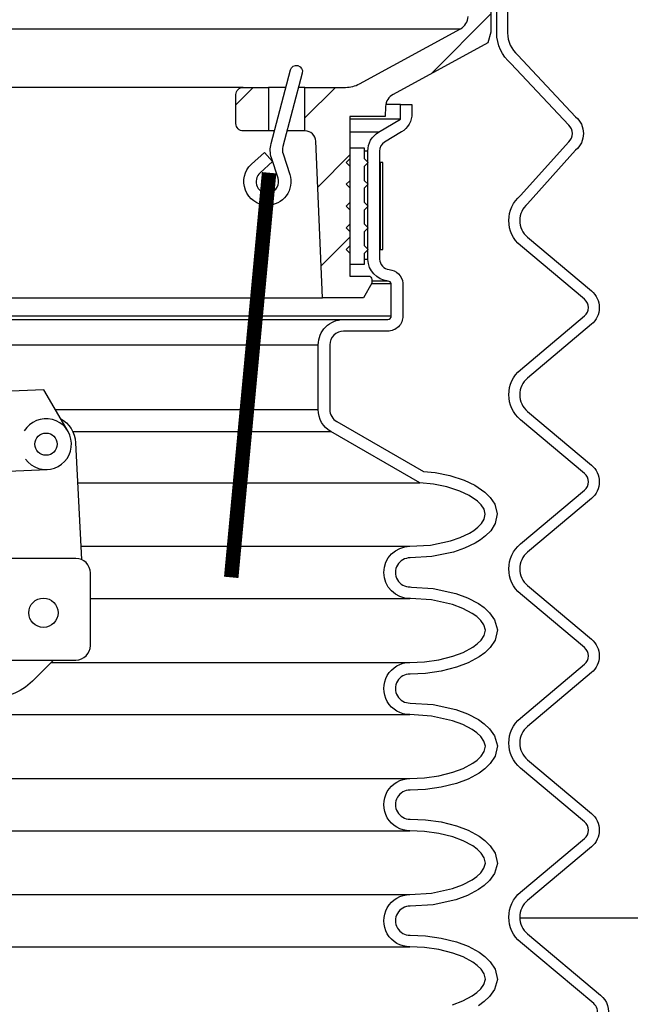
# Model space of a CAD drawing. Extents: x -285 to 5863, y 308 to 3178.
# Tile 548 of 622: x 5180.38 to 5185.64, y 974.02 to 982.5. Entities that reach past the tile are written whole.
import ezdxf

# ---------------------------------------------------------------- set-up
doc = ezdxf.new("R2010")
doc.units = 0
doc.header["$MEASUREMENT"] = 0
doc.header["$PDSIZE"] = 1
doc.layers.get('DEFPOINTS').update_dxf_attribs({"linetype": 'CONTINUOUS'})
for name, color, linetype in [('DIM', 3, 'CONTINUOUS'), ('FILL-CAP', 1, 'CONTINUOUS'), ('MULTI-PORT-MANHOLE', 2, 'CONTINUOUS'), ('MULTI-PORT-SHROUD', 1, 'CONTINUOUS'), ('MULTI-PORT-SPILL-BUCKET', 1, 'CONTINUOUS'), ('MULTI-PORT-SPILL-BUCKET-HATCH', 7, 'CONTINUOUS'), ('MULTI-PORT-SPILL-BUCKET-SHROUD', 1, 'CONTINUOUS')]:
    doc.layers.add(name, color=color, linetype=linetype)
doc.styles.add('SIMPLEX', font='simplex')
doc.dimstyles.new('DIM64', dxfattribs={"dimscale": 64, "dimtxt": 0.09375, "dimasz": 0.09375, "dimexe": 0.0625, "dimexo": 0.0625, "dimgap": 0.046875, "dimtad": 1, "dimdec": 4, "dimzin": 3, "dimdsep": 46, "dimlunit": 4, "dimtxsty": 'SIMPLEX', "dimcen": 0, "dimclrd": 256, "dimclre": 256, "dimclrt": 256, "dimadec": 0, "dimazin": 0, "dimtfac": 1, "dimtdec": 4, "dimtmove": 0, "dimatfit": 3, "dimfxl": 1, "dimfrac": 2, "dimtolj": 1, "dimtzin": 0, "dimarcsym": 0})

# ---------------------------------------------------------------- blocks, each defined once
blk = doc.blocks.new('*D53')
at = {"layer": 'DEFPOINTS', "color": 0, "transparency": 16777216}
for p in [(5440.2352, 978.296), (4823.4788, 978.0147), (4823.4788, 700.5233)]:
    blk.add_point(p, dxfattribs=at)
at = {"layer": 'DIM', "lineweight": -2, "transparency": 16777216}
for p, q in [((5440.2352, 974.296), (5440.2352, 696.5233)), ((4823.4788, 974.0147), (4823.4788, 696.5233)), ((5434.2352, 700.5233), (4829.4788, 700.5233))]:
    blk.add_line(p, q, dxfattribs=at)
at = {"layer": 'DIM', "transparency": 16777216}
for points in [[(4829.4788, 701.5233), (4829.4788, 699.5233), (4823.4788, 700.5233)], [(5434.2352, 701.5233), (5434.2352, 699.5233), (5440.2352, 700.5233)]]:
    blk.add_solid(points, dxfattribs=at)
at = {"layer": 'DIM', "transparency": 16777216, "insert": (5131.857, 708.0947), "char_height": 6, "attachment_point": 5, "style": 'SIMPLEX'}
blk.add_mtext('\\A1;51\'-4 3/4" (F.V. TANK SLAB)', dxfattribs=at)

msp = doc.modelspace()

# ---------------------------------------------------------------- hatches: boundary and pattern name
at = {"layer": 'MULTI-PORT-SPILL-BUCKET-HATCH', "linetype": 'Continuous'}
h = msp.add_hatch(dxfattribs=at)
h.set_pattern_fill('LINE', color=256, scale=4, angle=45, style=0)
h.set_pattern_definition([(45, (-2660.4774, -220.5046), (-0.35355339, 0.35355339), [])])
edge = h.paths.add_edge_path(flags=16)
edge.add_line((5183.42249, 984.13971), (5183.42249, 984.54596))
edge.add_line((5183.42249, 984.54596), (5183.39124, 984.57721))
edge.add_line((5183.39124, 984.57721), (5183.32874, 984.57721))
edge.add_line((5183.32874, 984.57721), (5183.29576, 984.54424))
edge.add_line((5183.29576, 984.54424), (5183.27801, 984.20549))
edge.add_arc((5183.34042, 984.20222), 0.0625, 176.99787, 269.997947)
edge.add_line((5183.34042, 984.13971), (5183.42249, 984.13971))
edge = h.paths.add_edge_path()
edge.add_line((5182.30054, 981.92096), (5182.51902, 981.92096))
edge.add_line((5182.51902, 981.92096), (5182.51902, 981.54596))
edge.add_line((5182.51902, 981.54596), (5182.30054, 981.54596))
edge.add_arc((5182.30054, 981.60846), 0.0625, 180, 270, ccw=False)
edge.add_line((5182.23804, 981.60846), (5182.23804, 981.85846))
edge.add_arc((5182.30054, 981.85846), 0.0625, 90, 180, ccw=False)
edge = h.paths.add_edge_path()
edge.add_arc((5184.16562, 984.01471), 0.125, 358, 450)
edge.add_line((5184.16562, 984.13971), (5183.79749, 984.13971))
edge.add_line((5183.79749, 984.13971), (5183.79749, 984.54596))
edge.add_line((5183.79749, 984.54596), (5183.82874, 984.57721))
edge.add_line((5183.82874, 984.57721), (5184.16829, 984.57721))
edge.add_arc((5184.16829, 984.56222), 0.015, -11.010479, 90.011204, ccw=False)
edge.add_line((5184.18302, 984.55935), (5184.16184, 984.45043))
edge.add_arc((5184.19252, 984.44447), 0.03125, 169.001697, 270.001442)
edge.add_line((5184.19252, 984.41322), (5184.38446, 984.41322))
edge.add_arc((5184.38446, 984.44447), 0.03125, 269.999681, 370.999427)
edge.add_line((5184.41513, 984.45043), (5184.39396, 984.55936))
edge.add_arc((5184.40906, 984.5619), 0.01532, 88.573656, 189.573401, ccw=False)
edge.add_line((5184.40944, 984.57721), (5184.58025, 984.57721))
edge.add_line((5184.58025, 984.57721), (5184.60835, 984.54601))
edge.add_line((5184.60835, 984.54601), (5184.58549, 984.10986))
edge.add_arc((5184.33582, 984.12295), 0.25001, 342.100386, 357.000406, ccw=False)
edge.add_line((5184.57374, 984.0461), (5184.51377, 983.86044))
edge.add_arc((5184.75166, 983.7836), 0.25, 162.100003, 178.000095)
edge.add_line((5184.50182, 983.79232), (5184.48558, 983.32721))
edge.add_line((5184.48558, 983.32721), (5184.43503, 983.32721))
edge.add_line((5184.43503, 983.32721), (5184.43503, 982.39677))
edge.add_line((5184.43503, 982.39677), (5184.40758, 982.30378))
edge.add_line((5184.40758, 982.30378), (5183.59328, 981.86064))
edge.add_arc((5183.65303, 981.75085), 0.125, 118.554702, 177.000044)
edge.add_line((5183.5282, 981.75739), (5183.52367, 981.67096))
edge.add_line((5183.52367, 981.67096), (5183.21999, 981.67096))
edge.add_line((5183.21999, 981.67096), (5183.21999, 980.29596))
edge.add_line((5183.21999, 980.29596), (5183.37874, 980.29596))
edge.add_arc((5183.37874, 980.26471), 0.03125, 0, 90, ccw=False)
edge.add_line((5183.40999, 980.26471), (5183.40999, 980.23346))
edge.add_line((5183.40999, 980.23346), (5183.33782, 980.10846))
edge.add_line((5183.33782, 980.10846), (5182.98499, 980.10846))
edge.add_line((5182.98499, 980.10846), (5182.92614, 981.4563))
edge.add_arc((5182.83248, 981.45221), 0.09375, 2.499991, 90)
edge.add_line((5182.83248, 981.54596), (5182.83248, 981.92096))
edge.add_line((5182.83248, 981.92096), (5183.18288, 981.92096))
edge.add_arc((5183.18288, 982.17096), 0.25, 270.000244, 298.555091)
edge.add_line((5183.30238, 981.95137), (5184.17371, 982.42555))
edge.add_arc((5184.11396, 982.53535), 0.125, 298.554793, 357.999929)
edge.add_line((5184.23889, 982.53098), (5184.29055, 984.01035))

# ---------------------------------------------------------------- linework, layer by layer
at = {"layer": 'FILL-CAP', "linetype": 'Continuous'}
msp.add_lwpolyline([(5180.79191, 978.95775), (5180.58357, 979.31618), (5178.18434, 979.2177), (5178.00607, 978.84341)], dxfattribs=at)
for points in [[(5180.72674, 979.06988, -0.2587825), (5180.85676, 978.86016), (5180.90771, 977.85434)], [(5178.37911, 978.87964, 1.4449902), (5178.15741, 978.53552), (5178.85983, 978.38393, 0.1997077), (5179.09556, 978.42723, -0.1345238), (5179.59914, 978.58769), (5180.61176, 978.62926)]]:
    msp.add_lwpolyline(points, format="xyb", dxfattribs=at)
msp.add_lwpolyline([(5180.85999, 976.98881, 0.4142136), (5180.98499, 977.11381), (5180.98499, 977.73881, 0.4142136), (5180.85999, 977.86381), (5174.10999, 977.86381, 0.4142136), (5173.98499, 977.73881), (5173.98499, 977.11381, 0.4142136), (5174.10999, 976.98881)], format="xyb", close=True, dxfattribs=at)
at = {"layer": 'FILL-CAP', "color": 2, "linetype": 'Continuous'}
msp.add_lwpolyline([(5180.66782, 976.98881), (5180.48496, 976.80669, -0.4464004), (5179.74169, 976.84861, -0.3610739), (5179.74315, 976.92845, -0.0432997), (5179.80502, 976.98881)], format="xyb", dxfattribs=at)
at = {"layer": 'FILL-CAP', "color": 1, "linetype": 'Continuous'}
for centre, radius in [((5180.60279, 978.84782), 0.0955), ((5180.58049, 977.39581), 0.126)]:
    msp.add_circle(centre, radius, dxfattribs=at)
at = {"layer": 'FILL-CAP', "linetype": 'Continuous'}
msp.add_arc((5180.60272, 978.84782), 0.2188, 215.909869, 148.792524, dxfattribs=at)
at = {"layer": 'MULTI-PORT-MANHOLE', "color": 7, "linetype": 'Continuous'}
msp.add_line((5190.01029, 974.76471), (5184.68314, 974.76471), dxfattribs=at)
at = {"layer": 'MULTI-PORT-SHROUD', "color": 1, "linetype": 'Continuous'}
for points in [[(5185.35024, 973.9324, 0.2932774), (5185.32011, 974.02908), (5184.68965, 974.5581, -0.4663069), (5184.68965, 974.989), (5185.24111, 975.45173, 0.4663072), (5185.24111, 975.59537), (5184.68965, 976.0581, -0.4663072), (5184.68965, 976.489), (5185.24111, 976.95173, 0.4663072), (5185.24111, 977.09537), (5184.68965, 977.5581, -0.4663072), (5184.68965, 977.989), (5185.24111, 978.45173, 0.4663072), (5185.24111, 978.59537), (5184.68965, 979.0581, -0.4663072), (5184.68965, 979.489), (5185.24111, 979.95173, 0.4663072), (5185.24111, 980.09537), (5184.68965, 980.5581, -0.4663072), (5184.68965, 980.989), (5185.10475, 981.45173, 0.4663082), (5185.10475, 981.59537), (5184.60778, 982.1268, -0.2216953), (5184.48499, 982.39012), (5184.48499, 983.27355)], [(5184.57874, 983.27355), (5184.57874, 982.39013, 0.2216953), (5184.66804, 982.19861), (5185.16501, 981.66718, -0.4663091), (5185.16501, 981.37992), (5184.74991, 980.91718, 0.466309), (5184.74991, 980.62992), (5185.30138, 980.16718, -0.466309), (5185.30138, 979.87992), (5184.74991, 979.41718, 0.466309), (5184.74991, 979.12992), (5185.30138, 978.66718, -0.466309), (5185.30138, 978.37992), (5184.74991, 977.91718, 0.466309), (5184.74991, 977.62992), (5185.30138, 977.16718, -0.466309), (5185.30138, 976.87992), (5184.74991, 976.41718, 0.466309), (5184.74991, 976.12992), (5185.30138, 975.66718, -0.466309), (5185.30138, 975.37992), (5184.74991, 974.91718, 0.4663078), (5184.74991, 974.62992), (5185.38038, 974.10089, -0.2932778), (5185.44064, 973.90753)]]:
    msp.add_lwpolyline(points, format="xyb", dxfattribs=at)
at = {"layer": 'MULTI-PORT-SPILL-BUCKET', "color": 7, "linetype": 'Continuous'}
for p, q in [((5173.23843, 982.42555), (5184.17371, 982.42555)), ((5182.30054, 981.92096), (5173.6632, 981.92096)), ((5182.66877, 981.92096), (5182.51902, 981.92096)), ((5182.83248, 981.92096), (5182.77711, 981.92096)), ((5182.57008, 981.54596), (5182.51902, 981.54596)), ((5182.83248, 981.54596), (5182.67842, 981.54596)), ((5173.41777, 980.10846), (5182.98499, 980.10846))]:
    msp.add_line(p, q, dxfattribs=at)
at = {"layer": 'MULTI-PORT-SPILL-BUCKET', "linetype": 'Continuous'}
msp.add_lwpolyline([(5184.43503, 983.32721), (5184.43503, 982.39677), (5184.40758, 982.30378), (5183.59328, 981.86064, 0.2606918), (5183.5282, 981.75739), (5183.52367, 981.67096), (5183.21999, 981.67096), (5183.21999, 980.29596), (5183.37874, 980.29596, -0.4142136), (5183.40999, 980.26471), (5183.40999, 980.23346), (5183.33782, 980.10846), (5182.98499, 980.10846), (5182.92614, 981.4563, 0.4014907), (5182.83248, 981.54596), (5182.83248, 981.54596), (5182.83248, 981.92096), (5183.18288, 981.92096, 0.1252428), (5183.30238, 981.95137), (5184.17371, 982.42555, 0.265356), (5184.23889, 982.53098)], format="xyb", dxfattribs=at)
at = {"layer": 'MULTI-PORT-SPILL-BUCKET', "color": 1, "linetype": 'Continuous'}
msp.add_lwpolyline([(5182.50518, 980.90534, -0.6731304), (5182.37169, 981.25815), (5182.48362, 981.36018), (5182.55459, 981.28198), (5182.44866, 981.18543, 0.8037767), (5182.53333, 981.01389, 0.4355059), (5182.60121, 981.1387), (5182.54478, 981.31338, -0.1437673), (5182.5413, 981.43658), (5182.70815, 982.07062, -1), (5182.80947, 982.04396), (5182.64278, 981.41054, 0.144445), (5182.64461, 981.34866), (5182.70179, 981.17071, -0.5162048)], format="xyb", close=True, dxfattribs=at)
at = {"layer": 'MULTI-PORT-SPILL-BUCKET', "linetype": 'Continuous'}
msp.add_lwpolyline([(5182.30054, 981.92096), (5182.51902, 981.92096), (5182.51902, 981.54596), (5182.30054, 981.54596, -0.4142136), (5182.23804, 981.60846), (5182.23804, 981.85846, -0.4142136)], format="xyb", close=True, dxfattribs=at)
at = {"layer": 'MULTI-PORT-SPILL-BUCKET', "color": 2, "linetype": 'Continuous'}
msp.add_lwpolyline([(5183.34499, 980.49222), (5183.37624, 980.52347), (5183.34499, 980.55472), (5183.34499, 980.67972), (5183.37624, 980.71097), (5183.34499, 980.74222), (5183.34499, 980.86722), (5183.37624, 980.89847), (5183.34499, 980.92972), (5183.34499, 981.05472), (5183.37624, 981.08597), (5183.34499, 981.11722), (5183.34499, 981.24222), (5183.37624, 981.27347), (5183.34499, 981.30472), (5183.34499, 981.39847), (5183.21999, 981.39847), (5183.21999, 981.30472), (5183.18874, 981.27347), (5183.21999, 981.24222), (5183.21999, 981.11722), (5183.18874, 981.08597), (5183.21999, 981.05472), (5183.21999, 980.92972), (5183.18874, 980.89847), (5183.21999, 980.86722), (5183.21999, 980.74222), (5183.18874, 980.71097), (5183.21999, 980.67972), (5183.21999, 980.55472), (5183.18874, 980.52347), (5183.21999, 980.49222), (5183.21999, 980.39847), (5183.34499, 980.39847)], close=True, dxfattribs=at)
at = {"layer": 'MULTI-PORT-SPILL-BUCKET', "color": 7, "const_width": 0.125}
msp.add_lwpolyline([(5182.5243, 981.1855), (5182.1979, 977.70075)], dxfattribs=at)
at = {"layer": 'MULTI-PORT-SPILL-BUCKET-SHROUD', "color": 7, "linetype": 'Continuous'}
for p, q in [((5183.65499, 981.77347), (5183.5301, 981.77347)), ((5183.65499, 981.64815), (5183.21999, 981.64815)), ((5183.46643, 981.53566), (5183.21999, 981.53566)), ((5183.37499, 981.3711), (5183.34499, 981.3711)), ((5183.37499, 980.43936), (5183.34499, 980.43936)), ((5183.54858, 980.25238), (5183.40999, 980.25238)), ((5183.57686, 980.22754), (5183.40657, 980.22754)), ((5173.45489, 979.95254), (5183.57686, 979.95254)), ((5173.46022, 979.92129), (5183.16624, 979.92129)), ((5173.49753, 979.70254), (5182.94749, 979.70254)), ((5180.68283, 979.1454), (5182.94749, 979.1454)), ((5180.83303, 978.95572), (5183.05727, 978.95572)), ((5180.87422, 978.5155), (5183.82359, 978.5155)), ((5180.90194, 977.96816), (5183.73745, 977.96816)), ((5180.98499, 977.51816), (5183.73745, 977.51816)), ((5180.64709, 976.96816), (5183.73746, 976.96816)), ((5179.60999, 976.51816), (5183.73746, 976.51816)), ((5179.91127, 975.96816), (5183.73746, 975.96816)), ((5179.91127, 975.51816), (5183.73746, 975.51816)), ((5179.89541, 974.96816), (5183.73746, 974.96816)), ((5179.91127, 974.51816), (5183.73746, 974.51816))]:
    msp.add_line(p, q, dxfattribs=at)
at = {"layer": 'MULTI-PORT-SPILL-BUCKET-SHROUD', "linetype": 'Continuous'}
msp.add_lwpolyline([(5184.10371, 974.02017), (5184.19166, 974.05263), (5184.27465, 974.09658), (5184.31299, 974.12407), (5184.34729, 974.15642), (5184.37483, 974.19535), (5184.38741, 974.24037), (5184.37726, 974.28587), (5184.35082, 974.32589), (5184.31704, 974.35898), (5184.27896, 974.38696), (5184.19618, 974.43176), (5184.10815, 974.46477), (5183.98681, 974.49544), (5183.86291, 974.51273), (5183.73746, 974.51816, -1.0000002), (5183.73746, 974.96816), (5183.9226, 974.98028), (5184.10336, 975.02006), (5184.19135, 975.05249), (5184.27439, 975.0964), (5184.31276, 975.12388), (5184.3471, 975.1562), (5184.37471, 975.19511), (5184.38741, 975.24011), (5184.37736, 975.28565), (5184.35097, 975.32571), (5184.3172, 975.35884), (5184.27912, 975.38685), (5184.19633, 975.43169), (5184.10827, 975.46473), (5183.98689, 975.49542), (5183.86295, 975.51272), (5183.73746, 975.51816, -1.0000002), (5183.73746, 975.96816), (5183.86291, 975.9736), (5183.98681, 975.99089), (5184.10815, 976.02156), (5184.19618, 976.05456), (5184.27896, 976.09936), (5184.31704, 976.12735), (5184.35082, 976.16044), (5184.37726, 976.20045), (5184.38741, 976.24596), (5184.37483, 976.29097), (5184.34729, 976.32991), (5184.31299, 976.36226), (5184.27465, 976.38975), (5184.19166, 976.43369), (5184.10371, 976.46615), (5183.92302, 976.50599), (5183.73746, 976.51816, -1.0000002), (5183.73746, 976.96816), (5183.8629, 976.9736), (5183.9868, 976.99089), (5184.10814, 977.02156), (5184.19617, 977.05456), (5184.27895, 977.09936), (5184.31703, 977.12735), (5184.35081, 977.16044), (5184.37725, 977.20045), (5184.38741, 977.24596), (5184.37483, 977.29097), (5184.34728, 977.32991), (5184.31299, 977.36226), (5184.27464, 977.38975), (5184.19166, 977.43369), (5184.1037, 977.46615), (5183.92301, 977.50599), (5183.7434, 977.51777), (5183.73745, 977.51816, -1), (5183.73745, 977.96816), (5183.9139, 977.97922), (5184.0868, 978.01508), (5184.17048, 978.04374), (5184.25022, 978.08188), (5184.288, 978.10543), (5184.32311, 978.13266), (5184.35435, 978.16444), (5184.37811, 978.20221), (5184.3866, 978.24568), (5184.376, 978.2886), (5184.35136, 978.32543), (5184.31967, 978.35664), (5184.24689, 978.40658), (5184.16671, 978.44398), (5184.05503, 978.48029), (5183.94044, 978.50341), (5183.82359, 978.5155), (5183.05727, 978.95572, -0.2685301), (5182.94749, 979.1454), (5182.94749, 979.70254, -0.4142136), (5183.16624, 979.92129), (5183.54561, 979.92129, 0.4142136), (5183.57686, 979.95254), (5183.57686, 980.22754, 0.3349508), (5183.54858, 980.25238, -0.3722619), (5183.37499, 980.43936), (5183.37499, 981.3711, -0.2641245), (5183.46643, 981.53566), (5183.65499, 981.64815), (5183.65499, 981.77347), (5183.75499, 981.77347), (5183.75499, 981.69784, -0.2641245), (5183.66355, 981.53682), (5183.51813, 981.45007, 0.2641245), (5183.47499, 981.37165), (5183.47499, 980.44146, 0.3652011), (5183.55864, 980.35188, -0.3585463), (5183.67686, 980.23422), (5183.67686, 979.95254, -0.4142136), (5183.54561, 979.82129), (5183.16624, 979.82129, 0.4142136), (5183.04749, 979.70254), (5183.04749, 979.1454, 0.2685301), (5183.10709, 979.04244), (5183.855, 978.61279), (5183.95551, 978.60239), (5184.08046, 978.57718), (5184.20345, 978.53719), (5184.29665, 978.49371), (5184.38353, 978.4341), (5184.4288, 978.38952), (5184.46888, 978.32961), (5184.48898, 978.24819), (5184.47268, 978.16474), (5184.43324, 978.10205), (5184.38972, 978.05777), (5184.34524, 978.02327), (5184.29838, 977.99407), (5184.20838, 977.95102), (5184.11326, 977.91844), (5183.92725, 977.87986), (5183.74012, 977.86813, 1.0221357), (5183.74025, 977.61819), (5183.74995, 977.61756), (5183.93713, 977.60527), (5184.13191, 977.56234), (5184.23255, 977.5252), (5184.32742, 977.47496), (5184.37672, 977.43961), (5184.42316, 977.39581), (5184.46647, 977.33458), (5184.49048, 977.24869), (5184.47084, 977.16069), (5184.42839, 977.09644), (5184.38195, 977.05096), (5184.33262, 977.0147), (5184.23772, 976.96334), (5184.13804, 976.92597), (5184.00602, 976.8926), (5183.872, 976.8739), (5183.7393, 976.86815, 1.018771), (5183.74026, 976.61819), (5183.93714, 976.60527), (5184.13191, 976.56234), (5184.23255, 976.5252), (5184.32742, 976.47496), (5184.37672, 976.43961), (5184.42317, 976.39581), (5184.46648, 976.33458), (5184.49048, 976.24868), (5184.47085, 976.16069), (5184.42839, 976.09644), (5184.38196, 976.05096), (5184.33263, 976.0147), (5184.23773, 975.96334), (5184.13804, 975.92597), (5184.00603, 975.8926), (5183.87201, 975.8739), (5183.73931, 975.86815, 1.0149059), (5183.73931, 975.61818), (5183.87206, 975.61242), (5184.00612, 975.5937), (5184.13818, 975.56031), (5184.2379, 975.5229), (5184.33282, 975.47149), (5184.38217, 975.43519), (5184.42862, 975.38963), (5184.47103, 975.32523), (5184.49047, 975.23714), (5184.46626, 975.15133), (5184.42289, 975.09021), (5184.37642, 975.04647), (5184.32711, 975.01116), (5184.2322, 974.96097), (5184.13153, 974.92387), (5183.93669, 974.88099), (5183.74025, 974.86813, 1.01874), (5183.73931, 974.61818), (5183.87201, 974.61243), (5184.00603, 974.59372), (5184.13804, 974.56035), (5184.23773, 974.52298), (5184.33263, 974.47162), (5184.38196, 974.43537), (5184.42839, 974.38988), (5184.47085, 974.32563), (5184.49048, 974.23764), (5184.46648, 974.15175), (5184.42317, 974.09052), (5184.37672, 974.04671), (5184.32742, 974.01137)], format="xyb", dxfattribs=at)
at = {"layer": 'MULTI-PORT-SPILL-BUCKET-SHROUD', "color": 7, "linetype": 'Continuous'}
msp.add_lwpolyline([(5183.47999, 981.27347), (5183.47999, 980.52347), (5183.50499, 980.52347), (5183.50499, 981.27347), (5183.47999, 981.27347), (5183.47873, 981.27347), (5183.47497, 981.27347)], dxfattribs=at)

# ---------------------------------------------------------------- dimensions: what is measured, and where the dimension line sits
at = {"layer": 'DIM'}
dim = msp.add_linear_dim(base=(4823.47882, 700.52328), p1=(5440.23519, 978.29596), p2=(4823.47882, 978.01471), angle=180, text='<> (F.V. TANK SLAB)', dimstyle='DIM64', dxfattribs=at)
dim.commit()
dim.dimension.update_dxf_attribs({"geometry": '*D53', "text_midpoint": (5131.857, 708.09471)})

doc.saveas('drawing.dxf')
